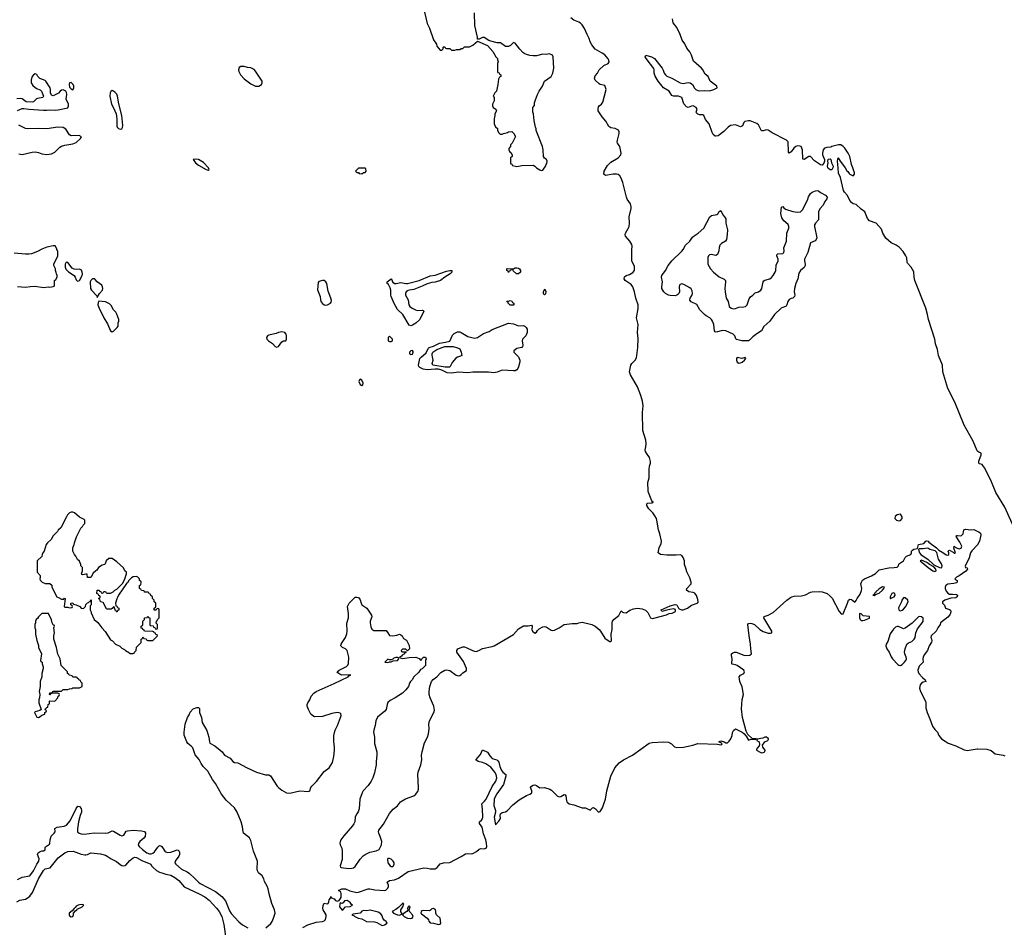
# Model space of a CAD drawing. Header units: inches. Extents: x 1934316 to 2140091, y 524953 to 667329.
# Tile 326 of 384: x 2068259 to 2080323, y 575957 to 587086. Entities that reach past the tile are written whole.
import ezdxf

# ---------------------------------------------------------------- set-up
doc = ezdxf.new("R2010")
doc.units = ezdxf.units.IN
doc.header["$MEASUREMENT"] = 0
for name, color, linetype in [('C0567', 7, 'Continuous'), ('C0568', 7, 'Continuous'), ('C0577', 7, 'Continuous'), ('C0578', 7, 'Continuous'), ('C0587', 7, 'Continuous'), ('C0588', 7, 'Continuous')]:
    doc.layers.add(name, color=color, linetype=linetype)

msp = doc.modelspace()

# ---------------------------------------------------------------- linework, layer by layer
at = {"layer": 'C0567', "color": 5}
for points, elevation in [([(2068734, 580000), (2068770, 579982), (2068798, 579982), (2068808, 579992), (2068814, 579990), (2068802, 579890), (2068810, 579882), (2068850, 579882), (2068870, 579874), (2068902, 579878), (2068906, 579890), (2068902, 579902), (2068886, 579910), (2068887, 579927), (2068890, 579932), (2068910, 579934), (2068918, 579918), (2068950, 579912), (2068994, 579890), (2069014, 579870), (2069035, 579865), (2069046, 579870), (2069066, 579890), (2069070, 579914), (2069090, 579934), (2069102, 579938), (2069106, 579950), (2069126, 579954), (2069126, 579966), (2069133, 579973), (2069133, 579913), (2069122, 579898), (2069122, 579850), (2069132, 579832), (2069133, 579813), (2069170, 579732), (2069215, 579695), (2069265, 579630), (2069306, 579586), (2069370, 579482), (2069394, 579470), (2069434, 579430), (2069485, 579405), (2069510, 579382), (2069544, 579364), (2069554, 579350), (2069604, 579324), (2069610, 579314), (2069650, 579314), (2069662, 579318), (2069666, 579330), (2069686, 579350), (2069690, 579394), (2069746, 579450), (2069746, 579490), (2069762, 579498), (2069767, 579513), (2069773, 579513), (2069778, 579498), (2069810, 579494), (2069818, 579478), (2069830, 579474), (2069890, 579474), (2069946, 579530), (2069942, 579542), (2069927, 579547), (2069922, 579562), (2069907, 579567), (2069902, 579582), (2069890, 579586), (2069787, 579587), (2069782, 579602), (2069767, 579607), (2069762, 579622), (2069747, 579627), (2069746, 579650), (2069762, 579658), (2069766, 579670), (2069766, 579710), (2069786, 579730), (2069786, 579750), (2069790, 579754), (2069822, 579758), (2069830, 579774), (2069838, 579758), (2069854, 579750), (2069854, 579670), (2069858, 579658), (2069893, 579653), (2069898, 579638), (2069913, 579633), (2069918, 579618), (2069930, 579614), (2069942, 579618), (2069946, 579630), (2069946, 579670), (2069926, 579690), (2069936, 579704), (2069946, 579730), (2069966, 579750), (2069966, 579850), (2069962, 579862), (2069950, 579866), (2069938, 579862), (2069930, 579846), (2069907, 579847), (2069906, 579870), (2069922, 579878), (2069926, 579890), (2069926, 579930), (2069907, 579947), (2069906, 579970), (2069887, 579987), (2069887, 580000)], 160), ([(2069457, 580000), (2069450, 579986), (2069434, 579930), (2069438, 579898), (2069450, 579894), (2069458, 579878), (2069472, 579870), (2069472, 579848), (2069458, 579842), (2069453, 579827), (2069447, 579827), (2069442, 579842), (2069427, 579847), (2069422, 579882), (2069410, 579886), (2069393, 579867), (2069380, 579860), (2069330, 579858), (2069322, 579862), (2069282, 579942), (2069247, 579947), (2069242, 579982), (2069226, 579990), (2069242, 579998), (2069243, 580000)], 160), ([(2068230, 576542), (2068290, 576572), (2068381, 576590), (2068430, 576651), (2068468, 576732), (2068492, 576770), (2068496, 576796), (2068478, 576850), (2068487, 576870), (2068510, 576888), (2068530, 576897), (2068550, 576897), (2068570, 576907), (2068569, 576930), (2068576, 576944), (2068625, 576975), (2068630, 576990), (2068632, 577032), (2068645, 577075), (2068682, 577110), (2068695, 577130), (2068688, 577170), (2068716, 577184), (2068804, 577196), (2068831, 577210), (2068876, 577264), (2068950, 577415), (2068970, 577444), (2068990, 577439), (2069013, 577413), (2069017, 577390), (2069016, 577370), (2069000, 577330), (2068980, 577250), (2068966, 577166), (2068969, 577130), (2068987, 577110), (2069010, 577103), (2069050, 577100), (2069170, 577116), (2069310, 577110), (2069343, 577117), (2069390, 577141), (2069410, 577136), (2069490, 577086), (2069510, 577081), (2069533, 577087), (2069565, 577135), (2069579, 577141), (2069650, 577150), (2069750, 577142), (2069790, 577131), (2069802, 577110), (2069795, 577070), (2069780, 577050), (2069730, 577010), (2069713, 576987), (2069711, 576970), (2069721, 576950), (2069762, 576910), (2069815, 576870), (2069850, 576860), (2069870, 576860), (2069890, 576865), (2069910, 576882), (2069950, 576940), (2069970, 576959), (2069990, 576958), (2070000, 576948)], 140), ([(2068222, 576270), (2068259, 576290), (2068330, 576304), (2068350, 576313), (2068382, 576338), (2068414, 576386), (2068489, 576550), (2068550, 576654), (2068570, 576673), (2068632, 576688), (2068730, 576811), (2068810, 576871), (2068850, 576888), (2068914, 576890), (2069014, 576854), (2069055, 576845), (2069070, 576845), (2069089, 576851), (2069130, 576871), (2069250, 576858), (2069310, 576841), (2069330, 576831), (2069378, 576798), (2069446, 576766), (2069490, 576726), (2069510, 576716), (2069530, 576712), (2069550, 576715), (2069559, 576721), (2069610, 576776), (2069650, 576808), (2069670, 576817), (2069690, 576814), (2069755, 576775), (2069865, 576730), (2069875, 576710), (2069895, 576690), (2069935, 576655), (2069970, 576634), (2070000, 576624)], 120)]:
    msp.add_lwpolyline(points, dxfattribs=dict(at, elevation=elevation))
for points, elevation in [([(2068610, 579806), (2068530, 579806), (2068490, 579766), (2068477, 579743), (2068462, 579730), (2068452, 579710), (2068452, 579690), (2068445, 579670), (2068445, 579630), (2068451, 579610), (2068451, 579550), (2068470, 579474), (2068491, 579411), (2068491, 579390), (2068525, 579310), (2068514, 579230), (2068518, 579218), (2068534, 579210), (2068534, 579190), (2068545, 579150), (2068545, 579130), (2068531, 579070), (2068531, 579029), (2068511, 578970), (2068511, 578910), (2068498, 578850), (2068505, 578810), (2068502, 578770), (2068493, 578747), (2068492, 578710), (2068522, 578630), (2068505, 578615), (2068450, 578598), (2068442, 578590), (2068470, 578534), (2068490, 578532), (2068510, 578542), (2068530, 578558), (2068566, 578570), (2068566, 578590), (2068582, 578598), (2068586, 578610), (2068566, 578630), (2068590, 578654), (2068602, 578658), (2068606, 578690), (2068622, 578698), (2068626, 578710), (2068626, 578730), (2068630, 578734), (2068690, 578732), (2068728, 578770), (2068729, 578791), (2068742, 578798), (2068746, 578810), (2068742, 578822), (2068727, 578827), (2068672, 578828), (2068638, 578822), (2068630, 578806), (2068626, 578810), (2068627, 578833), (2068662, 578838), (2068666, 578850), (2068673, 578853), (2068770, 578854), (2068790, 578872), (2068847, 578873), (2068870, 578882), (2068896, 578884), (2068910, 578892), (2068990, 578894), (2069026, 578910), (2069026, 578950), (2069007, 578967), (2069002, 578982), (2068987, 578987), (2068982, 579002), (2068967, 579007), (2068962, 579022), (2068950, 579026), (2068910, 579026), (2068902, 579042), (2068867, 579047), (2068862, 579062), (2068846, 579070), (2068846, 579090), (2068768, 579168), (2068753, 579250), (2068727, 579307), (2068709, 579389), (2068679, 579490), (2068676, 579530), (2068684, 579570), (2068678, 579630), (2068686, 579650), (2068682, 579662), (2068668, 579668), (2068658, 579690), (2068650, 579726)], 160), ([(2069030, 576238), (2068990, 576234), (2068974, 576230), (2068950, 576215), (2068940, 576200), (2068925, 576190), (2068902, 576158), (2068867, 576130), (2068864, 576110), (2068870, 576098), (2068890, 576085), (2068908, 576092), (2068918, 576110), (2068918, 576130), (2068941, 576159), (2068958, 576170), (2068962, 576178), (2069026, 576210), (2069046, 576230)], 120)]:
    msp.add_lwpolyline(points, close=True, dxfattribs=dict(at, elevation=elevation))
at = {"layer": 'C0568', "color": 5, "elevation": 160}
for points in [[(2068230, 585974), (2068290, 585996), (2068310, 585998), (2068370, 585987), (2068550, 585975), (2068590, 585975), (2068630, 585982), (2068703, 585977), (2068730, 585979), (2068850, 586006), (2068856, 586030), (2068855, 586050), (2068829, 586110), (2068837, 586170), (2068834, 586194), (2068823, 586210), (2068790, 586226), (2068770, 586222), (2068753, 586210), (2068734, 586186), (2068708, 586172), (2068670, 586154), (2068650, 586162), (2068635, 586190), (2068636, 586230), (2068632, 586250), (2068580, 586330), (2068570, 586339), (2068506, 586366), (2068482, 586390), (2068470, 586412), (2068450, 586420), (2068429, 586411), (2068412, 586388), (2068399, 586350), (2068399, 586310), (2068420, 586280), (2068464, 586244), (2068510, 586224), (2068527, 586210), (2068552, 586150), (2068541, 586130), (2068479, 586121), (2068466, 586114), (2068430, 586078), (2068410, 586074), (2068338, 586078), (2068290, 586114), (2068270, 586120), (2068223, 586117)], [(2068250, 585442), (2068290, 585431), (2068410, 585461), (2068450, 585464), (2068490, 585458), (2068530, 585442), (2068590, 585431), (2068650, 585441), (2068690, 585460), (2068750, 585522), (2068770, 585536), (2068810, 585547), (2068910, 585564), (2068950, 585580), (2069005, 585630), (2069015, 585650), (2068987, 585667), (2068890, 585661), (2068870, 585676), (2068824, 585744), (2068790, 585764), (2068727, 585767), (2068590, 585746), (2068493, 585753), (2068350, 585747), (2068330, 585751), (2068250, 585793)], [(2068230, 583813), (2068330, 583807), (2068390, 583816), (2068450, 583817), (2068550, 583801), (2068610, 583811), (2068630, 583808), (2068667, 583813), (2068682, 583818), (2068686, 583830), (2068686, 583890), (2068700, 583900), (2068718, 583930), (2068718, 583950), (2068708, 583970), (2068707, 583987), (2068698, 584010), (2068698, 584030), (2068678, 584070), (2068678, 584090), (2068726, 584190), (2068726, 584250), (2068716, 584256), (2068710, 584286), (2068693, 584313), (2068670, 584315), (2068590, 584296), (2068530, 584271), (2068478, 584242), (2068405, 584215), (2068370, 584211), (2068330, 584212), (2068190, 584225)], [(2069243, 580000), (2069246, 580010), (2069242, 580022), (2069227, 580027), (2069222, 580042), (2069206, 580050), (2069207, 580093), (2069233, 580093), (2069238, 580078), (2069253, 580073), (2069258, 580058), (2069270, 580054), (2069282, 580058), (2069290, 580074), (2069310, 580074), (2069318, 580058), (2069330, 580054), (2069370, 580054), (2069406, 580070), (2069426, 580090), (2069450, 580102), (2069523, 580177), (2069549, 580230), (2069568, 580290), (2069568, 580310), (2069548, 580330), (2069530, 580366), (2069450, 580438), (2069390, 580478), (2069350, 580478), (2069318, 580450), (2069305, 580415), (2069296, 580404), (2069270, 580399), (2069225, 580370), (2069205, 580335), (2069190, 580328), (2069160, 580300), (2069130, 580246), (2069090, 580246), (2069086, 580286), (2069070, 580288), (2069030, 580278), (2069022, 580282), (2069018, 580290), (2069028, 580330), (2069028, 580370), (2069008, 580390), (2069007, 580407), (2068990, 580446), (2068968, 580468), (2068948, 580510), (2068929, 580529), (2068909, 580569), (2068908, 580610), (2068928, 580650), (2068929, 580671), (2068955, 580745), (2069008, 580850), (2069028, 580870), (2069038, 580890), (2069055, 580910), (2069058, 580950), (2069050, 580958), (2068990, 580988), (2068930, 581038), (2068910, 581046), (2068890, 581046), (2068870, 581038), (2068846, 581014), (2068832, 580990), (2068764, 580856), (2068730, 580826), (2068722, 580810), (2068670, 580758), (2068646, 580714), (2068598, 580670), (2068585, 580650), (2068558, 580570), (2068542, 580550), (2068533, 580527), (2068530, 580506), (2068474, 580450), (2068473, 580313), (2068511, 580271), (2068511, 580249), (2068505, 580230), (2068510, 580214), (2068534, 580190), (2068570, 580174), (2068630, 580174), (2068652, 580152), (2068652, 580130), (2068714, 580010), (2068734, 580000)], [(2069887, 580000), (2069886, 580010), (2069867, 580027), (2069862, 580042), (2069847, 580047), (2069842, 580062), (2069830, 580066), (2069790, 580066), (2069782, 580082), (2069750, 580086), (2069742, 580102), (2069726, 580110), (2069726, 580150), (2069742, 580158), (2069746, 580190), (2069742, 580202), (2069726, 580210), (2069726, 580230), (2069706, 580250), (2069690, 580258), (2069650, 580255), (2069630, 580242), (2069598, 580210), (2069578, 580182), (2069566, 580174), (2069471, 580030), (2069457, 580000)]]:
    msp.add_lwpolyline(points, dxfattribs=at)
for points in [[(2068890, 586316), (2068870, 586313), (2068864, 586290), (2068870, 586260), (2068890, 586236), (2068910, 586225), (2068916, 586230), (2068924, 586250), (2068924, 586270), (2068916, 586290)], [(2069390, 586218), (2069375, 586205), (2069366, 586190), (2069364, 586150), (2069384, 586050), (2069410, 586006), (2069442, 585930), (2069451, 585870), (2069450, 585782), (2069453, 585770), (2069470, 585751), (2069490, 585745), (2069510, 585747), (2069518, 585762), (2069523, 585790), (2069509, 585910), (2069473, 586053), (2069458, 586150), (2069450, 586171), (2069430, 586194), (2069410, 586210)], [(2068828, 584112), (2068816, 584090), (2068814, 584070), (2068815, 584050), (2068826, 584026), (2068856, 583996), (2068927, 583950), (2068940, 583930), (2068950, 583898), (2068963, 583883), (2068970, 583879), (2068990, 583887), (2069023, 583950), (2069028, 583970), (2069026, 583990), (2069015, 584015), (2068990, 584026), (2068950, 584022), (2068925, 584025), (2068901, 584041), (2068850, 584110)], [(2069170, 583910), (2069150, 583910), (2069130, 583890), (2069123, 583870), (2069126, 583790), (2069138, 583770), (2069202, 583702), (2069210, 583678), (2069237, 583730), (2069272, 583768), (2069276, 583790), (2069274, 583810), (2069267, 583830), (2069210, 583871), (2069182, 583902)], [(2069230, 583635), (2069220, 583620), (2069217, 583590), (2069232, 583550), (2069290, 583430), (2069335, 583355), (2069370, 583269), (2069390, 583257), (2069410, 583267), (2069455, 583310), (2069464, 583330), (2069464, 583370), (2069472, 583390), (2069472, 583410), (2069450, 583475), (2069438, 583498), (2069410, 583529), (2069380, 583580), (2069361, 583601), (2069310, 583625)]]:
    msp.add_lwpolyline(points, close=True, dxfattribs=at)
at = {"layer": 'C0577', "color": 5}
for points, elevation in [([(2071275, 575950), (2071337, 576003), (2071353, 576030), (2071370, 576070), (2071388, 576130), (2071382, 576170), (2071349, 576251), (2071315, 576370), (2071303, 576430), (2071290, 576462), (2071258, 576518), (2071249, 576550), (2071230, 576588), (2071186, 576626), (2071174, 576650), (2071169, 576670), (2071173, 576770), (2071122, 576890), (2071090, 577022), (2071073, 577053), (2071002, 577110), (2070995, 577130), (2070989, 577190), (2070973, 577250), (2070925, 577370), (2070890, 577422), (2070790, 577515), (2070730, 577589), (2070660, 577720), (2070621, 577770), (2070565, 577870), (2070507, 577930), (2070484, 577964), (2070457, 578017), (2070410, 578074), (2070379, 578159), (2070359, 578179), (2070318, 578210), (2070305, 578230), (2070275, 578315), (2070274, 578350), (2070285, 578450), (2070314, 578530), (2070337, 578563), (2070346, 578594), (2070385, 578635), (2070430, 578651), (2070451, 578651), (2070460, 578640), (2070462, 578590), (2070485, 578530), (2070493, 578470), (2070550, 578371), (2070575, 578290), (2070583, 578230), (2070590, 578216), (2070650, 578182), (2070717, 578130), (2070739, 578110), (2070770, 578070), (2070839, 578030), (2070870, 577991), (2070890, 577978), (2070930, 577976), (2071036, 577916), (2071160, 577860), (2071270, 577825), (2071310, 577825), (2071330, 577813), (2071412, 577690), (2071430, 577670), (2071470, 577637), (2071528, 577608), (2071570, 577604), (2071690, 577630), (2071797, 577623), (2071813, 577630), (2071825, 577670), (2071837, 577690), (2071896, 577744), (2071990, 577866), (2072050, 577911), (2072090, 577979), (2072108, 578050), (2072115, 578130), (2072116, 578170), (2072107, 578230), (2072109, 578310), (2072115, 578345), (2072125, 578375), (2072154, 578430), (2072191, 578530), (2072196, 578556), (2072194, 578574), (2072184, 578584), (2072170, 578589), (2072150, 578590), (2072082, 578578), (2071970, 578542), (2071870, 578540), (2071849, 578550), (2071827, 578570), (2071796, 578630), (2071781, 578670), (2071783, 578690), (2071789, 578710), (2071815, 578745), (2071830, 578790), (2071863, 578830), (2071890, 578850), (2072113, 578947), (2072282, 579030), (2072290, 579042), (2072315, 579050), (2072310, 579053), (2072206, 579050), (2072180, 579060), (2072156, 579076), (2072149, 579089), (2072175, 579110), (2072265, 579155), (2072278, 579170), (2072287, 579193), (2072291, 579270), (2072272, 579350), (2072249, 579370), (2072213, 579390), (2072195, 579410), (2072198, 579430), (2072210, 579450), (2072251, 579509), (2072266, 579554), (2072271, 579590), (2072268, 579688), (2072288, 579750), (2072286, 579806), (2072274, 579890), (2072295, 579930), (2072365, 580000)], 140), ([(2071730, 575956), (2071790, 575989), (2071890, 576022), (2071970, 576029), (2071990, 576035), (2072006, 576054), (2072016, 576090), (2072016, 576110), (2071977, 576170), (2071972, 576190), (2071976, 576224), (2071990, 576252), (2072027, 576247), (2072038, 576250), (2072048, 576270), (2072050, 576294), (2072067, 576313), (2072070, 576334), (2072078, 576318), (2072110, 576305), (2072130, 576286), (2072150, 576278), (2072175, 576285), (2072198, 576322), (2072199, 576370), (2072194, 576394), (2072166, 576410), (2072206, 576430), (2072250, 576430), (2072304, 576404), (2072390, 576384), (2072412, 576388), (2072530, 576430), (2072550, 576430), (2072610, 576417), (2072730, 576410), (2072747, 576413), (2072770, 576439), (2072776, 576456), (2072776, 576476), (2072762, 576510), (2072789, 576530), (2072850, 576541), (2072901, 576559), (2073020, 576640), (2073210, 576685), (2073250, 576683), (2073290, 576674), (2073350, 576676), (2073375, 576690), (2073410, 576736), (2073453, 576747), (2073530, 576751), (2073670, 576825), (2073723, 576857), (2073750, 576863), (2073790, 576859), (2073810, 576863), (2073855, 576885), (2073890, 576915), (2073910, 576924), (2073950, 576918), (2073973, 576927), (2073982, 576950), (2073979, 576990), (2073969, 577030), (2073943, 577103), (2073925, 577185), (2073893, 577230), (2073894, 577250), (2073919, 577270), (2073930, 577288), (2073935, 577310), (2073931, 577410), (2073923, 577470), (2073956, 577504), (2073973, 577527), (2074050, 577686), (2074092, 577748), (2074104, 577790), (2074097, 577830), (2074080, 577860), (2074030, 577922), (2073970, 577962), (2073930, 577978), (2073878, 577990), (2073848, 578010), (2073905, 578075), (2073930, 578132), (2073990, 578106), (2074019, 578059), (2074049, 578029), (2074105, 578010), (2074118, 577998), (2074130, 577981), (2074140, 577930), (2074158, 577890), (2074180, 577860), (2074217, 577830), (2074217, 577810), (2074185, 577710), (2074104, 577596), (2074083, 577557), (2074073, 577530), (2074067, 577450), (2074088, 577390), (2074088, 577370), (2074072, 577310), (2074090, 577215), (2074130, 577259), (2074149, 577290), (2074145, 577330), (2074151, 577350), (2074170, 577364), (2074210, 577375), (2074230, 577387), (2074301, 577459), (2074380, 577520), (2074470, 577574), (2074510, 577590), (2074530, 577604), (2074534, 577610), (2074534, 577630), (2074516, 577670), (2074530, 577690), (2074550, 577701), (2074570, 577706), (2074590, 577698), (2074630, 577668), (2074690, 577671), (2074753, 577653), (2074777, 577637), (2074850, 577565), (2074870, 577556), (2074890, 577562), (2074930, 577587), (2074942, 577582), (2074951, 577571), (2074959, 577510), (2074966, 577490), (2074990, 577473), (2075050, 577458), (2075150, 577422), (2075190, 577421), (2075250, 577395), (2075277, 577423), (2075290, 577427), (2075313, 577410), (2075350, 577371), (2075370, 577376), (2075398, 577422), (2075418, 577470), (2075436, 577530), (2075453, 577630), (2075504, 577810), (2075550, 577911), (2075604, 577976), (2075656, 578010), (2075769, 578070), (2075970, 578214), (2076010, 578223), (2076150, 578230), (2076210, 578226), (2076247, 578207), (2076284, 578170), (2076310, 578163), (2076392, 578168), (2076508, 578192), (2076570, 578210), (2076810, 578205), (2076850, 578194), (2076862, 578198), (2076866, 578210), (2076826, 578230), (2076850, 578242), (2076890, 578231), (2076910, 578218), (2076930, 578221), (2076950, 578238), (2076973, 578270), (2076989, 578310), (2076993, 578347), (2077004, 578370), (2077030, 578391), (2077110, 578350), (2077133, 578333), (2077161, 578301), (2077190, 578254), (2077216, 578264), (2077278, 578262), (2077286, 578270), (2077233, 578273), (2077181, 578321), (2077162, 578362), (2077114, 578530), (2077104, 578636), (2077111, 578749), (2077127, 578810), (2077110, 578904), (2077084, 578970), (2077075, 579030), (2077089, 579050), (2077131, 579069), (2077140, 579090), (2077131, 579111), (2077050, 579167), (2077030, 579176), (2076990, 579185), (2076986, 579190), (2076987, 579250), (2076979, 579290), (2076982, 579310), (2076997, 579323), (2077019, 579330), (2077039, 579330), (2077130, 579293), (2077150, 579290), (2077206, 579294), (2077227, 579310), (2077217, 579370), (2077214, 579430), (2077195, 579530), (2077181, 579670), (2077190, 579682), (2077210, 579686), (2077230, 579683), (2077262, 579670), (2077329, 579609), (2077370, 579583), (2077430, 579562), (2077458, 579562), (2077473, 579567), (2077473, 579590), (2077463, 579610), (2077375, 579750), (2077379, 579770), (2077430, 579783), (2077490, 579816), (2077657, 579970), (2077705, 580000)], 120), ([(2072410, 580000), (2072430, 579971), (2072441, 579930), (2072452, 579912), (2072511, 579870), (2072570, 579786), (2072575, 579765), (2072554, 579710), (2072553, 579690), (2072562, 579642), (2072575, 579615), (2072598, 579598), (2072615, 579595), (2072750, 579596), (2072771, 579570), (2072790, 579534), (2072830, 579532), (2072880, 579540), (2072914, 579550), (2072930, 579545), (2072945, 579530), (2072960, 579500), (2072997, 579477), (2073030, 579414), (2073034, 579370), (2073010, 579346), (2072990, 579366), (2072950, 579366), (2072934, 579350), (2072938, 579338), (2072950, 579334), (2072994, 579334), (2072994, 579330), (2072978, 579322), (2072974, 579310), (2072945, 579295), (2072938, 579282), (2072914, 579270), (2072922, 579262), (2072954, 579254), (2073030, 579267), (2073111, 579271), (2073152, 579252), (2073170, 579234), (2073182, 579238), (2073186, 579250), (2073206, 579270), (2073231, 579271), (2073238, 579250), (2073231, 579230), (2073230, 579166), (2073190, 579128), (2073170, 579118), (2073150, 579086), (2073090, 579029), (2073067, 578990), (2073047, 578970), (2073035, 578950), (2073021, 578910), (2072990, 578869), (2072951, 578830), (2072858, 578770), (2072800, 578740), (2072770, 578713), (2072760, 578690), (2072750, 578629), (2072733, 578607), (2072645, 578535), (2072621, 578490), (2072616, 578430), (2072602, 578390), (2072596, 578350), (2072606, 578290), (2072607, 578210), (2072634, 578110), (2072636, 578070), (2072626, 577990), (2072626, 577950), (2072606, 577850), (2072585, 577790), (2072565, 577750), (2072530, 577698), (2072468, 577630), (2072455, 577605), (2072428, 577530), (2072420, 577410), (2072407, 577373), (2072389, 577350), (2072370, 577313), (2072364, 577250), (2072354, 577226), (2072338, 577202), (2072230, 577081), (2072195, 577030), (2072186, 577006), (2072183, 576990), (2072187, 576970), (2072207, 576927), (2072212, 576892), (2072208, 576790), (2072186, 576710), (2072190, 576695), (2072196, 576690), (2072225, 576685), (2072290, 576679), (2072330, 576681), (2072350, 576687), (2072370, 576705), (2072430, 576792), (2072467, 576833), (2072490, 576850), (2072550, 576878), (2072626, 576894), (2072662, 576910), (2072690, 576970), (2072695, 577010), (2072676, 577070), (2072658, 577110), (2072654, 577130), (2072658, 577150), (2072718, 577222), (2072790, 577351), (2072835, 577405), (2072890, 577447), (2072925, 577495), (2072987, 577533), (2073089, 577570), (2073110, 577585), (2073136, 577624), (2073145, 577650), (2073146, 577670), (2073137, 577830), (2073142, 577858), (2073174, 577950), (2073185, 578010), (2073184, 578070), (2073189, 578111), (2073220, 578220), (2073255, 578290), (2073267, 578330), (2073275, 578390), (2073273, 578450), (2073281, 578490), (2073333, 578590), (2073341, 578619), (2073333, 578670), (2073288, 578770), (2073276, 578810), (2073276, 578850), (2073286, 578910), (2073306, 578970), (2073325, 578995), (2073369, 579030), (2073420, 579080), (2073468, 579112), (2073490, 579116), (2073530, 579106), (2073607, 579050), (2073630, 579042), (2073650, 579045), (2073670, 579056), (2073690, 579077), (2073733, 579107), (2073734, 579130), (2073696, 579216), (2073614, 579330), (2073614, 579350), (2073629, 579370), (2073654, 579386), (2073690, 579398), (2073710, 579396), (2073730, 579390), (2073805, 579350), (2073830, 579342), (2073850, 579340), (2073884, 579350), (2073930, 579378), (2074050, 579402), (2074072, 579410), (2074310, 579548), (2074370, 579619), (2074430, 579653), (2074490, 579655), (2074530, 579663), (2074538, 579650), (2074536, 579610), (2074543, 579590), (2074570, 579562), (2074590, 579575), (2074603, 579597), (2074624, 579616), (2074670, 579641), (2074685, 579645), (2074710, 579640), (2074770, 579599), (2074790, 579597), (2074810, 579602), (2074870, 579630), (2074930, 579672), (2075030, 579684), (2075090, 579683), (2075108, 579692), (2075150, 579699), (2075270, 579670), (2075311, 579650), (2075359, 579610), (2075376, 579590), (2075430, 579504), (2075470, 579475), (2075490, 579463), (2075497, 579463), (2075509, 579471), (2075506, 579550), (2075518, 579610), (2075519, 579690), (2075524, 579710), (2075544, 579736), (2075599, 579781), (2075630, 579836), (2075643, 579823), (2075657, 579817), (2075690, 579813), (2075736, 579844), (2075778, 579862), (2075829, 579869), (2075884, 579864), (2075925, 579845), (2075956, 579816), (2075990, 579750), (2076010, 579744), (2076030, 579746), (2076183, 579790), (2076216, 579804), (2076252, 579810), (2076294, 579830), (2076295, 579855), (2076270, 579862), (2076224, 579856), (2076190, 579844), (2076126, 579830), (2076118, 579850), (2076230, 579901), (2076290, 579917), (2076310, 579911), (2076330, 579870), (2076341, 579861), (2076369, 579849), (2076390, 579849), (2076442, 579870), (2076490, 579906), (2076561, 579930), (2076570, 579936), (2076574, 579950), (2076570, 579978), (2076561, 580000)], 140), ([(2078205, 580000), (2078212, 579992), (2078298, 579830), (2078330, 579797), (2078350, 579799), (2078403, 579930), (2078414, 579970), (2078430, 579981), (2078450, 579975), (2078490, 579943), (2078510, 579963), (2078520, 579990), (2078527, 580000)], 120), ([(2078925, 580000), (2078925, 579990), (2078930, 579989), (2078952, 580000)], 120), ([(2079733, 580000), (2079730, 579998), (2079670, 579993), (2079594, 579970), (2079565, 579950), (2079567, 579930), (2079589, 579909), (2079602, 579870), (2079653, 579853), (2079664, 579844), (2079670, 579830), (2079664, 579810), (2079654, 579790), (2079630, 579760), (2079540, 579690), (2079538, 579670), (2079507, 579630), (2079490, 579590), (2079426, 579530), (2079421, 579510), (2079430, 579496), (2079436, 579470), (2079430, 579452), (2079401, 579410), (2079382, 579350), (2079342, 579298), (2079329, 579271), (2079324, 579250), (2079329, 579210), (2079280, 579160), (2079265, 579110), (2079267, 579090), (2079276, 579070), (2079319, 579019), (2079354, 578990), (2079357, 578977), (2079367, 578970), (2079330, 578964), (2079308, 578952), (2079291, 578929), (2079284, 578890), (2079296, 578850), (2079358, 578730), (2079363, 578710), (2079363, 578650), (2079378, 578590), (2079410, 578515), (2079442, 578422), (2079470, 578383), (2079504, 578350), (2079523, 578310), (2079555, 578270), (2079598, 578238), (2079637, 578217), (2079730, 578184), (2079830, 578134), (2079850, 578129), (2079870, 578127), (2079990, 578147), (2080000, 578146)], 120), ([(2070000, 576948), (2070010, 576938), (2070039, 576890), (2070050, 576881), (2070070, 576875), (2070110, 576880), (2070188, 576908), (2070202, 576902), (2070212, 576892), (2070218, 576878), (2070218, 576850), (2070209, 576830), (2070164, 576770), (2070161, 576750), (2070173, 576730), (2070242, 576670), (2070310, 576637), (2070338, 576618), (2070402, 576562), (2070448, 576510), (2070470, 576494), (2070657, 576397), (2070737, 576337), (2070781, 576281), (2070830, 576160), (2070850, 576125), (2070944, 576024), (2070987, 575987), (2071054, 575950)], 140), ([(2070000, 576624), (2070050, 576609), (2070110, 576596), (2070161, 576570), (2070208, 576530), (2070275, 576455), (2070459, 576370), (2070529, 576330), (2070580, 576290), (2070670, 576192), (2070702, 576150), (2070735, 576090), (2070761, 575990), (2070781, 575850)], 120)]:
    msp.add_lwpolyline(points, dxfattribs=dict(at, elevation=elevation))
for points, elevation in [([(2079110, 579997), (2079090, 579996), (2079066, 579970), (2079065, 579950), (2079027, 579873), (2079030, 579850), (2079040, 579840), (2079050, 579837), (2079070, 579844), (2079090, 579858), (2079114, 579886), (2079146, 579950), (2079140, 579970)], 120), ([(2078550, 579806), (2078547, 579750), (2078556, 579730), (2078570, 579720), (2078590, 579719), (2078610, 579725), (2078670, 579748), (2078672, 579770), (2078595, 579775), (2078570, 579801)], 120), ([(2079290, 579767), (2079270, 579763), (2079195, 579685), (2079110, 579624), (2079090, 579618), (2079025, 579645), (2079010, 579645), (2078990, 579636), (2078966, 579614), (2078923, 579557), (2078897, 579463), (2078876, 579430), (2078873, 579410), (2078883, 579370), (2078912, 579332), (2078935, 579275), (2078952, 579250), (2079020, 579180), (2079032, 579172), (2079050, 579169), (2079070, 579178), (2079095, 579205), (2079115, 579230), (2079123, 579250), (2079122, 579270), (2079103, 579310), (2079100, 579330), (2079108, 579370), (2079130, 579429), (2079150, 579444), (2079190, 579460), (2079220, 579490), (2079231, 579510), (2079240, 579570), (2079261, 579619), (2079330, 579707), (2079330, 579748), (2079310, 579764)], 120), ([(2072887, 579267), (2072867, 579267), (2072842, 579258), (2072830, 579246), (2072810, 579238), (2072790, 579238), (2072770, 579246), (2072734, 579210), (2072770, 579205), (2072790, 579214), (2072810, 579214), (2072836, 579224), (2072886, 579230), (2072906, 579250), (2072902, 579262)], 140), ([(2077390, 578289), (2077363, 578277), (2077294, 578266), (2077292, 578250), (2077321, 578230), (2077322, 578198), (2077319, 578181), (2077292, 578150), (2077285, 578130), (2077330, 578103), (2077350, 578097), (2077370, 578100), (2077389, 578110), (2077393, 578130), (2077365, 578165), (2077362, 578190), (2077389, 578231), (2077426, 578250), (2077434, 578266), (2077434, 578270), (2077409, 578289)], 120), ([(2072770, 576802), (2072764, 576790), (2072771, 576750), (2072799, 576710), (2072810, 576703), (2072830, 576702), (2072841, 576710), (2072849, 576730), (2072846, 576750), (2072835, 576770), (2072810, 576793), (2072790, 576801)], 140), ([(2072270, 576288), (2072238, 576282), (2072224, 576256), (2072209, 576249), (2072190, 576258), (2072185, 576255), (2072180, 576240), (2072179, 576210), (2072210, 576167), (2072224, 576176), (2072250, 576207), (2072310, 576211), (2072335, 576230), (2072322, 576242), (2072310, 576262)], 120), ([(2072955, 576255), (2072900, 576200), (2072866, 576174), (2072822, 576150), (2072838, 576130), (2072889, 576109), (2072910, 576108), (2072942, 576118), (2072942, 576130), (2072929, 576149), (2072929, 576170), (2072954, 576210), (2072966, 576250)], 120), ([(2073030, 576222), (2073018, 576210), (2073012, 576190), (2073014, 576170), (2073001, 576150), (2072958, 576122), (2072951, 576110), (2072971, 576090), (2073010, 576071), (2073050, 576065), (2073069, 576071), (2073081, 576090), (2073073, 576110), (2073037, 576150), (2073033, 576170), (2073042, 576210)], 120), ([(2072554, 576166), (2072510, 576158), (2072470, 576163), (2072450, 576154), (2072430, 576129), (2072343, 576117), (2072327, 576110), (2072359, 576099), (2072366, 576090), (2072406, 576070), (2072450, 576060), (2072510, 576030), (2072606, 576026), (2072635, 576015), (2072690, 575983), (2072710, 575980), (2072730, 575986), (2072763, 576010), (2072749, 576030), (2072726, 576046), (2072709, 576069), (2072699, 576099), (2072682, 576122), (2072650, 576144)], 120), ([(2073330, 576189), (2073310, 576185), (2073292, 576168), (2073279, 576161), (2073210, 576163), (2073190, 576158), (2073178, 576150), (2073175, 576130), (2073181, 576121), (2073251, 576070), (2073267, 576050), (2073271, 576031), (2073290, 576012), (2073330, 576007), (2073390, 575992), (2073410, 575996), (2073418, 576010), (2073410, 576070), (2073364, 576110), (2073356, 576130), (2073358, 576150), (2073352, 576170)], 120)]:
    msp.add_lwpolyline(points, close=True, dxfattribs=dict(at, elevation=elevation))
at = {"layer": 'C0578', "color": 5}
for points, elevation in [([(2073219, 587179), (2073250, 587038), (2073282, 586982), (2073330, 586838), (2073364, 586784), (2073370, 586762), (2073410, 586714), (2073430, 586714), (2073446, 586730), (2073446, 586750), (2073450, 586754), (2073470, 586754), (2073478, 586738), (2073490, 586734), (2073530, 586734), (2073550, 586714), (2073590, 586714), (2073610, 586722), (2073650, 586722), (2073670, 586734), (2073690, 586734), (2073710, 586754), (2073770, 586752), (2073810, 586772), (2073870, 586822), (2073991, 586771), (2074057, 586697), (2074092, 586630), (2074112, 586610), (2074113, 586593), (2074122, 586570), (2074114, 586550), (2074114, 586450), (2074118, 586438), (2074133, 586433), (2074138, 586418), (2074154, 586410), (2074154, 586390), (2074138, 586382), (2074124, 586356), (2074118, 586290), (2074102, 586210), (2074082, 586190), (2074062, 586150), (2074072, 586130), (2074072, 586090), (2074052, 586050), (2074052, 586030), (2074062, 586010), (2074092, 585990), (2074102, 585970), (2074082, 585930), (2074082, 585910), (2074072, 585870), (2074072, 585810), (2074090, 585774), (2074112, 585752), (2074113, 585733), (2074124, 585704), (2074144, 585684), (2074170, 585682), (2074188, 585692), (2074207, 585693), (2074236, 585704), (2074248, 585712), (2074290, 585714), (2074314, 585690), (2074332, 585652), (2074294, 585570), (2074274, 585550), (2074274, 585530), (2074253, 585507), (2074252, 585490), (2074262, 585470), (2074277, 585457), (2074294, 585430), (2074294, 585410), (2074274, 585390), (2074274, 585330), (2074278, 585318), (2074290, 585314), (2074298, 585298), (2074350, 585285), (2074410, 585298), (2074550, 585302), (2074571, 585291), (2074591, 585270), (2074630, 585243), (2074650, 585238), (2074670, 585242), (2074707, 585293), (2074708, 585310), (2074717, 585323), (2074723, 585350), (2074713, 585370), (2074689, 585389), (2074676, 585410), (2074674, 585490), (2074664, 585530), (2074589, 585729), (2074588, 585748), (2074578, 585770), (2074562, 585850), (2074555, 585930), (2074548, 585950), (2074546, 586010), (2074567, 586033), (2074568, 586068), (2074577, 586103), (2074604, 586170), (2074624, 586210), (2074665, 586270), (2074689, 586330), (2074769, 586390), (2074793, 586430), (2074803, 586490), (2074797, 586630), (2074789, 586649), (2074750, 586669), (2074710, 586659), (2074670, 586664), (2074590, 586644), (2074550, 586641), (2074510, 586645), (2074470, 586657), (2074447, 586667), (2074424, 586684), (2074385, 586725), (2074330, 586798), (2074310, 586806), (2074271, 586769), (2074250, 586758), (2074210, 586758), (2074150, 586802), (2074110, 586802), (2074030, 586822), (2074009, 586829), (2073950, 586869), (2073930, 586869), (2073890, 586846), (2073870, 586846), (2073868, 586872), (2073834, 587014), (2073833, 587170)], 160), ([(2076561, 580000), (2076550, 580026), (2076530, 580054), (2076510, 580063), (2076458, 580070), (2076429, 580090), (2076433, 580110), (2076487, 580170), (2076488, 580190), (2076470, 580243), (2076434, 580314), (2076420, 580360), (2076405, 580405), (2076403, 580450), (2076390, 580492), (2076370, 580515), (2076350, 580526), (2076301, 580519), (2076190, 580520), (2076110, 580530), (2076082, 580550), (2076095, 580610), (2076118, 580662), (2076122, 580690), (2076102, 580782), (2076086, 580830), (2076065, 580950), (2076060, 580970), (2076042, 581002), (2076018, 581038), (2075967, 581090), (2075943, 581130), (2075942, 581150), (2075950, 581156), (2076010, 581162), (2076026, 581170), (2076014, 581174), (2076005, 581185), (2075964, 581290), (2075961, 581310), (2075957, 581410), (2075972, 581468), (2075971, 581570), (2075977, 581610), (2075990, 581650), (2075990, 581670), (2075976, 581716), (2075937, 581770), (2075925, 581790), (2075921, 581810), (2075932, 581850), (2075934, 581886), (2075929, 581930), (2075893, 582050), (2075892, 582270), (2075898, 582350), (2075890, 582410), (2075870, 582477), (2075830, 582584), (2075745, 582730), (2075729, 582770), (2075749, 582850), (2075761, 582870), (2075803, 582917), (2075815, 582945), (2075820, 582970), (2075832, 583068), (2075838, 583178), (2075830, 583250), (2075835, 583350), (2075818, 583430), (2075836, 583544), (2075837, 583590), (2075810, 583670), (2075792, 583750), (2075773, 583810), (2075750, 583838), (2075679, 583890), (2075666, 583910), (2075669, 583931), (2075689, 583950), (2075730, 583963), (2075773, 583987), (2075790, 584010), (2075793, 584030), (2075790, 584059), (2075758, 584130), (2075758, 584262), (2075762, 584310), (2075758, 584330), (2075735, 584370), (2075683, 584430), (2075676, 584450), (2075682, 584470), (2075715, 584525), (2075725, 584550), (2075730, 584590), (2075728, 584670), (2075752, 584770), (2075752, 584792), (2075744, 584830), (2075704, 584884), (2075693, 584910), (2075648, 585090), (2075630, 585141), (2075611, 585171), (2075590, 585187), (2075570, 585190), (2075530, 585190), (2075435, 585175), (2075418, 585190), (2075421, 585230), (2075460, 585300), (2075501, 585339), (2075593, 585390), (2075624, 585430), (2075630, 585450), (2075611, 585530), (2075584, 585570), (2075581, 585590), (2075582, 585610), (2075606, 585690), (2075606, 585710), (2075596, 585730), (2075581, 585741), (2075555, 585750), (2075500, 585760), (2075476, 585776), (2075441, 585841), (2075395, 585895), (2075347, 585970), (2075345, 585990), (2075350, 586018), (2075359, 586030), (2075389, 586051), (2075404, 586076), (2075444, 586230), (2075430, 586279), (2075372, 586292), (2075360, 586300), (2075310, 586346), (2075301, 586370), (2075310, 586399), (2075339, 586430), (2075361, 586470), (2075415, 586525), (2075469, 586550), (2075481, 586570), (2075478, 586590), (2075470, 586604), (2075430, 586653), (2075397, 586677), (2075310, 586726), (2075270, 586778), (2075250, 586816), (2075237, 586857), (2075210, 586906), (2075179, 586979), (2075150, 587024), (2075130, 587043), (2075110, 587055), (2075050, 587081), (2075013, 587110)], 140), ([(2080000, 581791), (2079990, 581798), (2079940, 581920), (2079830, 582115), (2079716, 582396), (2079630, 582562), (2079569, 582770), (2079567, 582850), (2079516, 582970), (2079504, 583044), (2079482, 583110), (2079471, 583170), (2079393, 583410), (2079384, 583470), (2079360, 583550), (2079226, 583890), (2079217, 583930), (2079214, 583994), (2079183, 584050), (2079139, 584099), (2079133, 584110), (2079127, 584167), (2079117, 584190), (2079083, 584243), (2079035, 584295), (2079000, 584320), (2078937, 584350), (2078870, 584409), (2078833, 584470), (2078818, 584518), (2078753, 584590), (2078670, 584619), (2078648, 584650), (2078615, 584730), (2078570, 584762), (2078510, 584818), (2078470, 584830), (2078450, 584845), (2078430, 584870), (2078402, 584930), (2078365, 584970), (2078352, 584990), (2078318, 585150), (2078290, 585206), (2078289, 585270), (2078281, 585350), (2078283, 585377), (2078289, 585391), (2078311, 585351), (2078330, 585332), (2078372, 585270), (2078392, 585232), (2078404, 585224), (2078421, 585201), (2078432, 585190), (2078470, 585172), (2078488, 585192), (2078489, 585210), (2078469, 585269), (2078449, 585309), (2078430, 585408), (2078409, 585450), (2078370, 585510), (2078350, 585530), (2078319, 585550), (2078290, 585553), (2078211, 585530), (2078198, 585522), (2078150, 585520), (2078119, 585510), (2078105, 585490), (2078095, 585450), (2078097, 585430), (2078119, 585370), (2078120, 585350), (2078113, 585327), (2078090, 585303), (2078070, 585307), (2077996, 585356), (2077950, 585408), (2077930, 585410), (2077870, 585371), (2077856, 585376), (2077852, 585492), (2077834, 585530), (2077817, 585537), (2077790, 585540), (2077767, 585530), (2077745, 585510), (2077710, 585464), (2077689, 585450), (2077680, 585460), (2077677, 585470), (2077676, 585590), (2077656, 585610), (2077480, 585700), (2077430, 585730), (2077410, 585734), (2077370, 585723), (2077350, 585722), (2077310, 585798), (2077290, 585811), (2077210, 585845), (2077190, 585846), (2077144, 585836), (2077133, 585827), (2077115, 585785), (2077090, 585772), (2077030, 585795), (2076970, 585789), (2076941, 585770), (2076887, 585713), (2076817, 585663), (2076790, 585656), (2076779, 585659), (2076757, 585677), (2076742, 585702), (2076706, 585810), (2076662, 585862), (2076642, 585910), (2076630, 585919), (2076590, 585921), (2076570, 585926), (2076557, 585937), (2076548, 585950), (2076561, 585990), (2076548, 586008), (2076510, 586028), (2076490, 586027), (2076450, 586011), (2076430, 586019), (2076396, 586056), (2076371, 586131), (2076330, 586148), (2076270, 586150), (2076250, 586157), (2076218, 586210), (2076147, 586250), (2076081, 586330), (2076046, 586394), (2076035, 586430), (2076034, 586470), (2076027, 586487), (2075934, 586610), (2075924, 586630), (2075929, 586651), (2076002, 586630), (2076038, 586610), (2076131, 586490), (2076145, 586465), (2076157, 586430), (2076170, 586410), (2076190, 586392), (2076250, 586367), (2076350, 586312), (2076390, 586304), (2076450, 586314), (2076476, 586310), (2076503, 586290), (2076527, 586247), (2076542, 586230), (2076570, 586217), (2076590, 586213), (2076650, 586219), (2076710, 586215), (2076764, 586230), (2076805, 586250), (2076799, 586270), (2076720, 586330), (2076693, 586390), (2076657, 586417), (2076630, 586472), (2076614, 586490), (2076516, 586576), (2076492, 586650), (2076470, 586690), (2076435, 586735), (2076409, 586790), (2076375, 586835), (2076350, 586905), (2076312, 586990), (2076266, 587046), (2076256, 587096)], 120), ([(2078527, 580000), (2078556, 580044), (2078574, 580086), (2078576, 580110), (2078567, 580170), (2078573, 580190), (2078587, 580213), (2078609, 580230), (2078694, 580266), (2078743, 580297), (2078790, 580342), (2078910, 580367), (2078972, 580368), (2079010, 580374), (2079027, 580390), (2079032, 580410), (2079041, 580419), (2079087, 580450), (2079108, 580492), (2079125, 580510), (2079176, 580530), (2079185, 580550), (2079186, 580570), (2079197, 580583), (2079213, 580593), (2079258, 580602), (2079273, 580650), (2079337, 580663), (2079360, 580690), (2079370, 580696), (2079390, 580690), (2079399, 580679), (2079491, 580610), (2079521, 580581), (2079572, 580552), (2079610, 580523), (2079630, 580519), (2079645, 580530), (2079645, 580550), (2079637, 580570), (2079642, 580578), (2079650, 580582), (2079698, 580558), (2079710, 580544), (2079717, 580543), (2079724, 580550), (2079706, 580606), (2079707, 580630), (2079710, 580632), (2079720, 580620), (2079746, 580606), (2079770, 580598), (2079795, 580605), (2079801, 580630), (2079779, 580679), (2079733, 580750), (2079740, 580760), (2079750, 580762), (2079790, 580758), (2079799, 580761), (2079818, 580782), (2079828, 580832), (2079850, 580838), (2079910, 580832), (2079950, 580833), (2080000, 580811)], 120), ([(2080000, 580655), (2079997, 580650), (2079925, 580575), (2079910, 580550), (2079894, 580486), (2079844, 580384), (2079846, 580374), (2079842, 580370), (2079867, 580367), (2079873, 580350), (2079850, 580324), (2079770, 580267), (2079739, 580250), (2079719, 580230), (2079730, 580218), (2079746, 580210), (2079747, 580190), (2079737, 580183), (2079706, 580174), (2079630, 580166), (2079607, 580150), (2079598, 580130), (2079598, 580110), (2079610, 580080), (2079630, 580055), (2079650, 580043), (2079690, 580043), (2079737, 580037), (2079748, 580030), (2079745, 580010), (2079733, 580000)], 120), ([(2077705, 580000), (2077721, 580010), (2077750, 580019), (2077839, 580021), (2077886, 580034), (2077950, 580067), (2077968, 580072), (2078056, 580076), (2078091, 580070), (2078151, 580050), (2078190, 580017), (2078205, 580000)], 120), ([(2072365, 580000), (2072370, 580005), (2072390, 580007), (2072410, 580001), (2072410, 580000)], 140), ([(2078952, 580000), (2078972, 580010), (2078985, 580030), (2078980, 580050), (2078975, 580055), (2078963, 580057), (2078945, 580050), (2078925, 580010), (2078925, 580000)], 120)]:
    msp.add_lwpolyline(points, dxfattribs=dict(at, elevation=elevation))
for points, elevation in [([(2070970, 586513), (2070950, 586501), (2070940, 586470), (2070942, 586450), (2070966, 586410), (2071010, 586360), (2071090, 586299), (2071150, 586272), (2071190, 586269), (2071220, 586290), (2071230, 586310), (2071231, 586330), (2071150, 586453), (2071130, 586476), (2071090, 586497), (2071050, 586500), (2071010, 586510)], 160), ([(2070410, 585375), (2070385, 585370), (2070414, 585330), (2070450, 585303), (2070545, 585250), (2070570, 585241), (2070582, 585250), (2070573, 585270), (2070510, 585334), (2070449, 585370)], 160), ([(2078190, 585244), (2078170, 585260), (2078162, 585270), (2078158, 585290), (2078164, 585330), (2078159, 585350), (2078164, 585370), (2078170, 585376), (2078190, 585381), (2078199, 585370), (2078206, 585330), (2078226, 585290), (2078224, 585270), (2078210, 585246)], 120), ([(2072490, 585266), (2072410, 585266), (2072374, 585230), (2072390, 585214), (2072410, 585214), (2072418, 585198), (2072450, 585194), (2072470, 585214), (2072490, 585214), (2072506, 585230), (2072502, 585262)], 160), ([(2077170, 583147), (2077108, 583148), (2077043, 583163), (2077033, 583173), (2077020, 583210), (2077001, 583230), (2076910, 583272), (2076870, 583273), (2076793, 583253), (2076779, 583259), (2076772, 583272), (2076763, 583350), (2076749, 583390), (2076736, 583410), (2076714, 583430), (2076670, 583453), (2076650, 583470), (2076594, 583530), (2076554, 583594), (2076486, 583626), (2076470, 583647), (2076473, 583670), (2076495, 583705), (2076502, 583730), (2076500, 583760), (2076485, 583785), (2076470, 583798), (2076397, 583837), (2076370, 583846), (2076350, 583837), (2076345, 583830), (2076339, 583810), (2076343, 583750), (2076335, 583730), (2076323, 583717), (2076310, 583708), (2076290, 583702), (2076230, 583704), (2076210, 583710), (2076172, 583730), (2076150, 583748), (2076128, 583788), (2076125, 583810), (2076135, 583870), (2076121, 583930), (2076125, 583950), (2076172, 584010), (2076203, 584070), (2076249, 584131), (2076371, 584249), (2076388, 584270), (2076418, 584322), (2076469, 584371), (2076502, 584418), (2076523, 584437), (2076572, 584468), (2076641, 584530), (2076714, 584670), (2076734, 584686), (2076801, 584699), (2076814, 584706), (2076830, 584736), (2076850, 584745), (2076873, 584693), (2076895, 584670), (2076910, 584645), (2076911, 584590), (2076930, 584510), (2076929, 584450), (2076920, 584390), (2076905, 584370), (2076859, 584341), (2076839, 584321), (2076828, 584292), (2076824, 584250), (2076810, 584206), (2076790, 584194), (2076730, 584206), (2076710, 584202), (2076698, 584190), (2076690, 584170), (2076689, 584090), (2076723, 584030), (2076761, 583990), (2076830, 583931), (2076890, 583905), (2076905, 583890), (2076907, 583870), (2076898, 583790), (2076901, 583750), (2076917, 583670), (2076938, 583630), (2076952, 583570), (2076978, 583550), (2077010, 583542), (2077030, 583544), (2077070, 583562), (2077130, 583564), (2077151, 583569), (2077172, 583588), (2077198, 583662), (2077212, 583688), (2077243, 583710), (2077270, 583738), (2077310, 583749), (2077338, 583770), (2077351, 583790), (2077370, 583870), (2077378, 583882), (2077389, 583891), (2077451, 583909), (2077470, 583923), (2077491, 583949), (2077517, 583990), (2077524, 584010), (2077526, 584074), (2077551, 584130), (2077551, 584150), (2077534, 584190), (2077537, 584203), (2077547, 584213), (2077610, 584220), (2077620, 584230), (2077625, 584250), (2077622, 584290), (2077654, 584370), (2077659, 584470), (2077682, 584530), (2077684, 584550), (2077674, 584574), (2077620, 584620), (2077596, 584656), (2077583, 584710), (2077594, 584786), (2077610, 584797), (2077620, 584780), (2077643, 584763), (2077730, 584732), (2077790, 584725), (2077826, 584730), (2077850, 584754), (2077910, 584871), (2077926, 584914), (2077950, 584954), (2077970, 584972), (2078008, 584988), (2078030, 584992), (2078046, 584986), (2078070, 584968), (2078134, 584934), (2078153, 584910), (2078147, 584890), (2078123, 584857), (2078103, 584810), (2078066, 584770), (2078047, 584733), (2078048, 584632), (2078010, 584590), (2077999, 584570), (2077998, 584550), (2078026, 584410), (2078017, 584390), (2078004, 584376), (2077950, 584350), (2077916, 584230), (2077876, 584150), (2077874, 584130), (2077883, 584090), (2077882, 584070), (2077871, 584049), (2077827, 584010), (2077804, 583976), (2077793, 583910), (2077767, 583850), (2077751, 583790), (2077749, 583750), (2077757, 583710), (2077753, 583690), (2077730, 583671), (2077710, 583666), (2077687, 583653), (2077672, 583630), (2077660, 583590), (2077650, 583573), (2077590, 583547), (2077507, 583473), (2077450, 583391), (2077376, 583324), (2077349, 583270), (2077290, 583234), (2077242, 583198), (2077202, 583158), (2077190, 583150)], 120), ([(2074370, 583968), (2074346, 583970), (2074307, 584007), (2074302, 584022), (2074290, 584026), (2074278, 584022), (2074273, 584007), (2074258, 584002), (2074250, 583986), (2074242, 584002), (2074226, 584010), (2074226, 584030), (2074230, 584034), (2074310, 584032), (2074330, 584042), (2074350, 584045), (2074370, 584038), (2074382, 584030), (2074394, 584010), (2074394, 583990)], 140), ([(2073130, 583521), (2073190, 583524), (2073201, 583521), (2073211, 583510), (2073162, 583410), (2073114, 583366), (2073070, 583341), (2073050, 583331), (2073030, 583341), (2072952, 583472), (2072890, 583531), (2072846, 583606), (2072810, 583690), (2072805, 583710), (2072805, 583770), (2072799, 583799), (2072777, 583837), (2072760, 583850), (2072761, 583870), (2072810, 583910), (2072818, 583898), (2072826, 583870), (2072853, 583853), (2072870, 583851), (2072930, 583865), (2072990, 583853), (2073010, 583853), (2073153, 583887), (2073290, 583945), (2073350, 583952), (2073490, 584002), (2073531, 584011), (2073554, 584010), (2073554, 583990), (2073533, 583970), (2073470, 583929), (2073414, 583886), (2073350, 583866), (2073310, 583863), (2073250, 583848), (2073190, 583817), (2073090, 583777), (2073030, 583769), (2073010, 583763), (2072996, 583750), (2072986, 583730), (2072986, 583710), (2073020, 583650), (2073026, 583590), (2073038, 583570), (2073067, 583547), (2073107, 583527)], 140), ([(2071970, 583888), (2071939, 583881), (2071926, 583874), (2071918, 583862), (2071908, 583772), (2071939, 583690), (2071943, 583650), (2071950, 583630), (2071970, 583605), (2071990, 583591), (2072010, 583585), (2072030, 583588), (2072069, 583611), (2072076, 583624), (2072078, 583642), (2072072, 583670), (2072038, 583758), (2072022, 583850), (2072010, 583873), (2071990, 583886)], 160), ([(2074690, 583779), (2074671, 583750), (2074671, 583730), (2074690, 583711), (2074705, 583730), (2074709, 583750), (2074702, 583770)], 160), ([(2074270, 583586), (2074246, 583610), (2074242, 583622), (2074230, 583626), (2074227, 583633), (2074250, 583634), (2074270, 583642), (2074290, 583634), (2074298, 583618), (2074314, 583610), (2074314, 583590), (2074310, 583586)], 140), ([(2074370, 583334), (2074430, 583337), (2074450, 583328), (2074466, 583310), (2074475, 583290), (2074475, 583250), (2074460, 583210), (2074421, 583170), (2074415, 583150), (2074425, 583095), (2074420, 583080), (2074410, 583067), (2074350, 583053), (2074314, 583026), (2074312, 583010), (2074372, 582952), (2074388, 582910), (2074388, 582890), (2074371, 582830), (2074364, 582810), (2074349, 582791), (2074330, 582782), (2074310, 582780), (2074170, 582787), (2074110, 582763), (2074070, 582757), (2074004, 582764), (2073810, 582764), (2073750, 582757), (2073634, 582766), (2073550, 582750), (2073495, 582755), (2073430, 582787), (2073390, 582799), (2073350, 582802), (2073250, 582793), (2073201, 582801), (2073162, 582822), (2073150, 582833), (2073146, 582850), (2073163, 582930), (2073177, 582950), (2073238, 583002), (2073265, 583055), (2073275, 583065), (2073330, 583081), (2073402, 583118), (2073476, 583130), (2073530, 583146), (2073562, 583218), (2073581, 583239), (2073622, 583258), (2073650, 583258), (2073670, 583252), (2073750, 583203), (2073830, 583182), (2073850, 583183), (2073870, 583190), (2073943, 583237), (2074010, 583263), (2074050, 583289), (2074250, 583364), (2074310, 583358)], 140), ([(2071470, 583258), (2071430, 583252), (2071401, 583239), (2071310, 583218), (2071296, 583210), (2071284, 583190), (2071289, 583170), (2071307, 583147), (2071356, 583116), (2071390, 583079), (2071410, 583069), (2071430, 583078), (2071470, 583135), (2071490, 583147), (2071518, 583150), (2071528, 583170), (2071528, 583210), (2071522, 583230), (2071508, 583250)], 160), ([(2072790, 583206), (2072774, 583190), (2072774, 583150), (2072790, 583142), (2072810, 583142), (2072826, 583150), (2072826, 583170)], 160), ([(2073474, 582826), (2073322, 582850), (2073313, 582870), (2073326, 582910), (2073311, 582971), (2073312, 582990), (2073321, 583010), (2073370, 583043), (2073470, 583079), (2073570, 583079), (2073623, 583063), (2073650, 583050), (2073670, 583010), (2073677, 582970), (2073661, 582959), (2073624, 582950), (2073604, 582936), (2073559, 582881), (2073530, 582827)], 120), ([(2073070, 583031), (2073050, 583027), (2073036, 583010), (2073036, 582990), (2073050, 582982), (2073070, 582986), (2073081, 583010), (2073078, 583018)], 160), ([(2077050, 582943), (2077042, 582930), (2077040, 582910), (2077050, 582887), (2077070, 582876), (2077090, 582877), (2077110, 582886), (2077139, 582910), (2077155, 582930), (2077150, 582942), (2077108, 582932)], 140), ([(2072430, 582678), (2072422, 582670), (2072416, 582650), (2072430, 582611), (2072450, 582599), (2072463, 582610), (2072466, 582630), (2072450, 582667)], 160), ([(2079050, 581021), (2079010, 581013), (2078984, 580996), (2078980, 580970), (2079002, 580950), (2079030, 580941), (2079050, 580945), (2079072, 580970), (2079072, 580990)], 140), ([(2079385, 580605), (2079330, 580598), (2079281, 580599), (2079271, 580590), (2079284, 580550), (2079304, 580524), (2079387, 580470), (2079460, 580400), (2079528, 580368), (2079550, 580363), (2079558, 580370), (2079562, 580390), (2079553, 580413), (2079515, 580470), (2079495, 580555), (2079474, 580574), (2079409, 580590)], 120), ([(2079310, 580461), (2079294, 580450), (2079389, 580369), (2079449, 580329), (2079470, 580321), (2079490, 580328), (2079484, 580350), (2079458, 580378), (2079406, 580406), (2079372, 580432)], 120), ([(2078830, 580133), (2078790, 580107), (2078750, 580070), (2078743, 580057), (2078731, 580050), (2078725, 580035), (2078712, 580030), (2078730, 580027), (2078743, 580037), (2078790, 580055), (2078829, 580090), (2078846, 580110), (2078855, 580130)], 120)]:
    msp.add_lwpolyline(points, close=True, dxfattribs=dict(at, elevation=elevation))
at = {"layer": 'C0587', "color": 5, "elevation": 120}
msp.add_lwpolyline([(2080000, 578146), (2080110, 578140), (2080164, 578124), (2080210, 578085), (2080310, 578070), (2080330, 578062)], dxfattribs=at)
at = {"layer": 'C0588', "color": 5, "elevation": 120}
for points in [[(2081053, 580000), (2081010, 580058), (2080971, 580131), (2080871, 580271), (2080816, 580330), (2080661, 580521), (2080570, 580619), (2080550, 580657), (2080514, 580754), (2080418, 580910), (2080330, 581109), (2080218, 581290), (2080158, 581438), (2080120, 581510), (2080086, 581586), (2080061, 581621), (2080050, 581630), (2080020, 581640), (2080011, 581650), (2080011, 581671), (2080038, 581750), (2080041, 581770), (2080010, 581783), (2080000, 581791)], [(2080000, 580811), (2080010, 580806), (2080030, 580791), (2080034, 580770), (2080019, 580690), (2080000, 580655)]]:
    msp.add_lwpolyline(points, dxfattribs=at)

doc.saveas('drawing.dxf')
